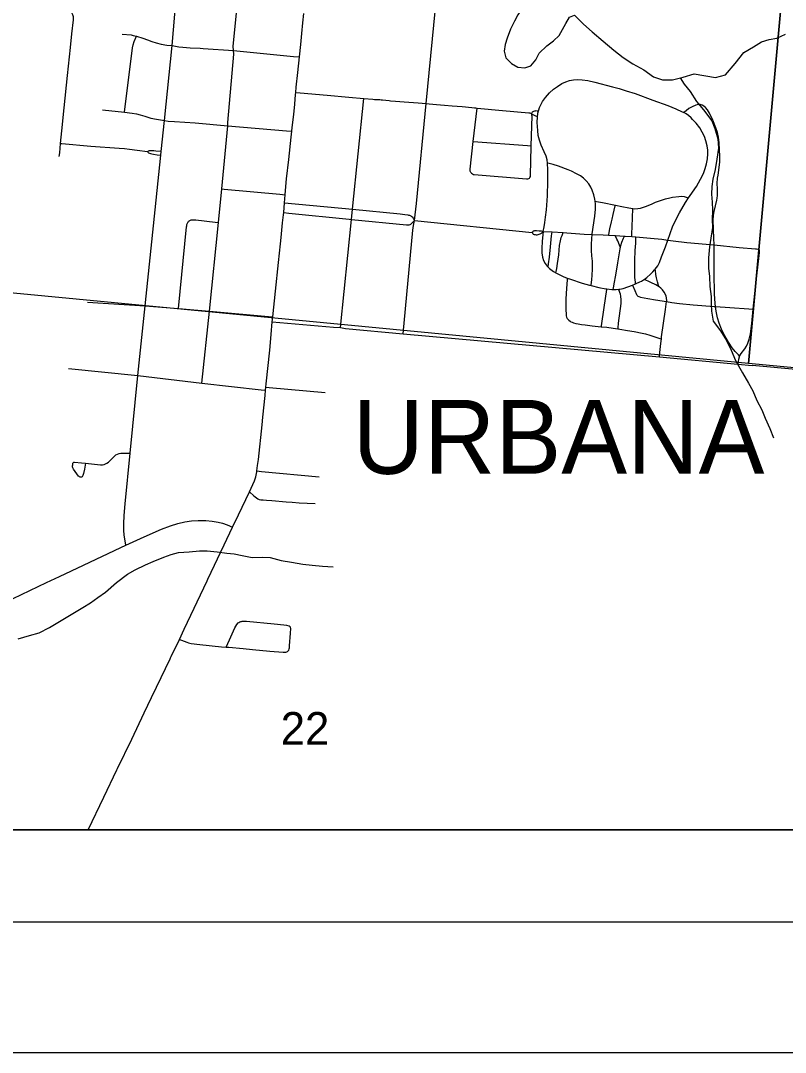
# Model space of a CAD drawing. Extents: x 0 to 1067, y 0 to 440.
# Drawn here: x 348.6 to 407.4, y 0 to 79.3 of the extents above; entities that cross this region are included whole.
import ezdxf

# ---------------------------------------------------------------- set-up
doc = ezdxf.new("R2010")
doc.units = 0
for name, color, linetype in [('GM_X_City_Street', 7, 'Continuous'), ('GM_X_Corporation_Text', 7, 'Continuous'), ('GM_X_County_Road', 7, 'Continuous'), ('GM_X_Minor_Lake', 7, 'Continuous'), ('GM_X_Minor_River', 7, 'Continuous'), ('GM_X_Section', 7, 'Continuous'), ('GM_X_Section_Text', 7, 'Continuous'), ('GM_X_State_Route', 7, 'Continuous'), ('GM_X_Township_Road', 7, 'Continuous'), ('GM_X_US_Route', 7, 'Continuous'), ('SH_Border', 7, 'Continuous'), ('SH_Cut_Line', 7, 'Continuous'), ('SH_Text', 7, 'Continuous')]:
    doc.layers.add(name, color=color, linetype=linetype)

msp = doc.modelspace()

# ---------------------------------------------------------------- linework, layer by layer
at = {"layer": 'GM_X_City_Street'}
msp.add_line((378.916, 63.947), (387.965, 63.013), dxfattribs=at)
for points in [[(356.72, 38.986), (356.67, 39.31), (356.602, 39.757), (356.574, 40.132), (356.57, 40.62), (356.597, 41.256), (356.665, 42.15), (357.064, 46.062), (357.654, 52.017), (358.204, 57.378), (359.065, 65.508), (359.418, 68.965), (359.447, 69.253), (359.69, 71.632), (360.295, 77.38), (360.775, 83.124), (361.325, 89.002), (361.731, 93.349), (361.93, 95.454), (362.175, 97.883)], [(378.054, 55.224), (378.793, 63.202), (378.841, 63.548), (378.916, 63.947), (379.058, 65.248), (379.804, 72.937), (380.524, 80.263), (380.554, 80.42), (380.613, 80.568), (380.663, 80.734), (380.741, 81.038), (380.771, 81.286), (381.008, 84.492), (381.209, 87.219), (381.601, 91.398), (381.638, 91.648), (382.07, 96.108)], [(362.578, 51.447), (363.155, 56.977), (363.837, 63.788), (364.105, 66.378), (364.558, 71.21), (364.558, 71.477), (365.022, 76.735), (365.006, 77.003), (364.985, 77.347), (365.508, 82.695)], [(351.608, 68.858), (351.639, 69.155), (351.704, 69.855), (351.796, 70.827), (351.979, 72.608), (352.239, 75.094), (352.462, 77.247), (352.57, 78.283), (352.692, 79.362), (352.705, 79.598), (352.66, 79.755), (352.571, 79.892), (352.449, 80), (352.308, 80.077), (352.091, 80.139), (351.9, 80.173), (351.285, 80.275), (350.649, 80.395), (350.056, 80.493), (349.646, 80.54), (349.209, 80.573), (348.872, 80.578), (348.561, 80.566)], [(356.454, 78.273), (357.123, 78.202), (357.295, 78.163), (357.542, 78.099), (358.02, 77.958), (358.39, 77.837), (358.716, 77.704), (359.066, 77.586), (359.451, 77.487), (359.87, 77.423), (360.295, 77.38), (360.806, 77.295), (361.115, 77.257), (361.658, 77.219), (362.435, 77.176), (362.662, 77.166), (365.006, 77.003), (369.625, 76.555), (370.063, 76.512)], [(356.623, 72.268), (357.244, 77.225), (357.293, 77.452), (357.362, 77.688), (357.542, 78.099)], [(388.796, 63.101), (388.886, 63.442), (388.94, 63.79), (388.987, 64.187), (389.062, 64.761), (389.126, 65.84), (389.152, 66.957), (389.158, 67.888), (389.15, 68.298), (389.143, 68.346), (389.108, 68.593), (389.031, 68.88), (388.887, 69.225), (388.657, 69.734), (388.52, 70.12), (388.432, 70.482), (388.383, 70.851), (388.35, 71.484), (388.352, 71.636), (388.357, 71.757), (388.367, 71.897), (388.372, 71.96), (388.387, 72.089), (388.407, 72.194), (388.451, 72.368), (388.474, 72.459), (388.535, 72.631), (388.598, 72.789), (388.762, 73.082), (388.98, 73.384), (389.301, 73.747), (389.601, 74.027), (389.898, 74.251), (390.25, 74.461), (390.555, 74.601), (390.838, 74.695), (391.13, 74.751), (391.427, 74.772), (391.799, 74.753), (392.242, 74.691), (392.788, 74.57), (394.122, 74.221), (394.647, 74.08), (395.19, 73.918), (395.867, 73.691), (397.233, 73.192), (398.394, 72.786), (399.014, 72.532), (399.484, 72.306), (399.622, 72.231)], [(369.79, 73.79), (370.116, 73.761), (372.201, 73.577), (373.87, 73.428), (375.009, 73.326), (375.721, 73.263), (375.831, 73.253), (376.038, 73.247), (376.179, 73.237), (376.25, 73.231), (376.358, 73.221), (376.466, 73.21), (376.968, 73.156), (377.076, 73.146), (377.442, 73.115), (378.107, 73.059), (379.184, 72.982), (379.804, 72.937), (380.038, 72.921), (380.594, 72.866), (381.224, 72.806), (381.816, 72.764), (382.587, 72.7), (383.319, 72.634), (383.533, 72.612), (383.631, 72.594), (383.723, 72.588), (385.671, 72.4), (387.708, 72.228), (387.777, 72.218), (387.832, 72.202), (387.871, 72.174), (387.905, 72.134)], [(373.228, 55.707), (374.059, 64.023), (374.137, 64.808), (375.009, 73.326)], [(354.932, 72.443), (356.623, 72.268), (357.216, 72.201), (357.545, 72.142), (357.834, 72.071), (358.191, 71.966), (358.656, 71.819), (359.087, 71.72), (359.69, 71.632), (359.968, 71.579), (360.472, 71.538), (362.058, 71.454), (364.558, 71.21), (369.081, 70.833), (369.492, 70.799)], [(383.239, 67.641), (383.212, 67.693), (383.197, 67.744), (383.192, 67.798), (383.194, 67.892), (383.427, 70.006), (383.723, 72.588)], [(387.905, 72.134), (387.938, 72.208), (387.967, 72.255), (387.994, 72.287), (388.041, 72.318), (388.094, 72.341), (388.155, 72.363), (388.222, 72.378), (388.273, 72.384), (388.344, 72.382), (388.4, 72.376), (388.451, 72.368)], [(388.796, 63.101), (388.718, 62.364), (388.694, 61.785), (388.706, 61.449), (388.758, 61.118), (388.836, 60.87), (388.951, 60.637), (389.108, 60.429), (389.193, 60.346), (389.295, 60.248), (389.598, 60.03), (389.784, 59.922), (389.984, 59.805), (390.353, 59.627), (390.656, 59.516), (390.912, 59.421), (391.795, 59.126), (392.361, 58.972), (392.499, 58.939), (393.083, 58.798), (393.632, 58.695), (393.709, 58.687), (394.077, 58.65), (394.178, 58.648), (394.411, 58.643), (394.619, 58.661), (394.707, 58.668), (394.961, 58.727), (395.666, 58.981), (395.905, 59.071), (395.96, 59.092), (396.236, 59.215), (396.375, 59.289), (396.504, 59.373), (396.559, 59.412), (396.777, 59.567), (397.053, 59.817), (397.232, 59.991), (397.372, 60.141), (397.426, 60.209), (397.511, 60.316), (397.606, 60.469), (397.735, 60.717), (397.906, 61.155), (398.213, 61.911), (398.396, 62.441), (398.565, 62.932), (398.75, 63.459), (398.966, 63.933), (399.277, 64.527), (399.75, 65.329), (399.982, 65.678), (400.1, 65.856), (400.581, 66.565), (400.903, 67.11), (401.119, 67.544), (401.264, 67.927), (401.361, 68.286), (401.428, 68.691), (401.458, 69.062), (401.451, 69.36), (401.409, 69.692), (401.321, 70.054), (401.195, 70.405), (401.034, 70.74), (400.838, 71.057), (400.567, 71.413), (400.291, 71.716), (400.168, 71.834), (399.982, 72.007), (399.785, 72.143), (399.622, 72.231)], [(403.908, 53.52), (403.817, 53.611), (403.721, 53.706), (403.571, 53.877), (403.338, 54.165), (403.045, 54.598), (402.766, 55.084), (402.52, 55.587), (402.339, 56.037), (402.206, 56.465), (402.094, 56.975), (402.049, 57.334), (402.02, 57.568), (401.978, 58.314), (401.959, 59.882), (401.961, 61.204), (401.956, 62.062), (401.954, 62.106), (401.934, 62.546), (401.874, 63.964), (401.892, 64.335), (401.939, 64.629), (402.049, 65.062), (402.154, 65.497), (402.184, 65.67), (402.205, 65.86), (402.214, 66.051), (402.197, 66.386), (402.189, 66.795), (402.211, 67.204), (402.245, 67.432), (402.373, 68.423), (402.391, 68.868), (402.344, 69.911), (402.291, 70.354), (402.207, 70.717), (402.087, 71.069), (401.835, 71.65), (401.58, 72.19), (401.426, 72.446), (401.287, 72.621), (401.146, 72.742), (401.017, 72.812), (400.874, 72.849), (400.726, 72.852), (400.545, 72.812), (400.253, 72.678), (400.014, 72.543), (399.805, 72.38), (399.622, 72.231)], [(387.789, 67.248), (387.821, 67.32), (387.836, 67.419), (387.886, 69.638), (387.887, 69.691), (387.955, 71.966), (387.94, 72.05), (387.928, 72.09), (387.905, 72.134)], [(387.905, 72.134), (388.02, 72.077), (388.115, 72.032), (388.171, 72.008), (388.222, 71.992), (388.3, 71.972), (388.372, 71.96)], [(351.704, 69.855), (351.807, 69.847), (354.036, 69.663), (356.213, 69.505), (356.618, 69.471), (357.012, 69.426), (357.595, 69.349), (358.401, 69.246)], [(383.427, 70.006), (387.599, 69.711), (387.887, 69.691)], [(358.401, 69.246), (358.47, 69.3), (358.548, 69.324), (358.65, 69.329), (358.762, 69.324), (358.868, 69.316), (359.043, 69.3), (359.383, 69.26), (359.447, 69.253)], [(358.401, 69.246), (358.424, 69.196), (358.473, 69.145), (358.537, 69.106), (358.618, 69.08), (358.725, 69.058), (358.857, 69.037), (359.142, 69), (359.36, 68.973), (359.418, 68.965)], [(392.499, 58.939), (392.529, 59.214), (392.545, 59.362), (392.608, 60.178), (392.598, 60.81), (392.551, 61.237), (392.531, 61.625), (392.531, 62.097), (392.544, 62.554), (392.561, 62.87), (392.564, 62.925), (392.765, 64.275), (392.815, 64.801), (392.817, 65.216), (392.797, 65.415), (392.78, 65.587), (392.7, 65.912), (392.572, 66.261), (392.463, 66.497), (392.308, 66.751), (392.122, 66.982), (391.906, 67.187), (391.668, 67.365), (391.377, 67.532), (390.974, 67.723), (390.734, 67.824), (389.976, 68.13), (389.568, 68.252), (389.262, 68.32), (389.143, 68.346)], [(383.239, 67.641), (383.261, 67.609), (383.291, 67.582), (383.377, 67.523), (383.437, 67.488), (383.506, 67.473), (387.527, 67.143), (387.633, 67.153), (387.702, 67.171), (387.757, 67.202), (387.789, 67.248)], [(364.105, 66.378), (364.275, 66.362), (368.573, 65.963), (368.975, 65.925)], [(368.922, 65.31), (374.137, 64.808), (377.822, 64.449), (378.162, 64.41), (378.394, 64.371), (378.462, 64.359), (378.522, 64.342), (378.578, 64.322), (378.63, 64.297), (378.687, 64.258), (378.729, 64.218), (378.808, 64.12), (378.916, 63.947)], [(392.797, 65.415), (392.909, 65.395), (393.364, 65.316), (394.356, 65.112), (394.839, 65.013), (395.4, 64.902), (395.691, 64.863), (395.845, 64.842), (396.072, 64.86), (396.286, 64.901), (396.68, 65.017), (397.127, 65.204), (397.429, 65.345), (397.815, 65.483), (398.209, 65.6), (398.535, 65.677), (398.754, 65.722), (399.232, 65.797), (399.417, 65.804), (399.638, 65.778), (399.872, 65.71), (399.982, 65.678)], [(393.838, 62.811), (393.85, 62.873), (393.931, 63.288), (394.054, 63.83), (394.097, 64.049), (394.178, 64.413), (394.346, 65.072), (394.356, 65.112)], [(368.858, 64.556), (369.265, 64.515), (373.886, 64.04), (374.059, 64.023), (378.29, 63.602), (378.433, 63.602), (378.507, 63.612), (378.576, 63.631), (378.625, 63.666), (378.675, 63.711), (378.916, 63.947)], [(395.619, 62.705), (395.627, 63.052), (395.634, 63.34), (395.655, 63.699), (395.665, 63.917), (395.683, 64.243), (395.689, 64.749), (395.691, 64.863)], [(360.768, 57.185), (361.389, 63.443), (361.404, 63.536), (361.421, 63.626), (361.438, 63.679), (361.459, 63.731), (361.485, 63.778), (361.517, 63.826), (361.557, 63.869), (361.595, 63.905), (361.643, 63.935), (361.69, 63.963), (361.744, 63.982), (361.797, 63.995), (361.857, 64.002), (361.908, 64.002), (362.093, 63.985), (363.58, 63.817), (363.837, 63.788)], [(387.965, 63.013), (387.992, 63.066), (388.021, 63.103), (388.057, 63.136), (388.106, 63.158), (388.169, 63.166), (388.298, 63.168), (388.496, 63.155), (388.653, 63.135), (388.796, 63.101)], [(387.965, 63.013), (388.004, 62.942), (388.042, 62.9), (388.114, 62.868), (388.183, 62.855), (388.257, 62.848), (388.343, 62.847), (388.428, 62.855), (388.5, 62.88), (388.563, 62.912), (388.621, 62.941), (388.673, 62.978), (388.796, 63.101)], [(388.796, 63.101), (389.489, 63.066), (390.35, 63.006), (390.615, 62.987), (391.953, 62.896), (392.561, 62.87), (393.405, 62.834), (393.838, 62.811), (394.339, 62.785), (395.058, 62.747), (395.116, 62.744), (395.619, 62.705), (395.935, 62.68), (397.049, 62.595), (397.937, 62.51), (398.396, 62.441), (398.804, 62.38), (399.837, 62.261), (401.914, 62.066), (401.956, 62.062), (403.88, 61.872), (405.114, 61.763), (405.211, 61.752), (405.306, 61.735), (405.357, 61.717), (405.394, 61.698), (405.432, 61.65)], [(389.193, 60.346), (389.227, 60.612), (389.29, 61.115), (389.376, 61.913), (389.456, 62.772), (389.489, 63.066)], [(389.784, 59.922), (389.844, 60.24), (389.917, 60.637), (389.996, 61.304), (390.063, 62.011), (390.126, 62.379), (390.199, 62.63), (390.266, 62.797), (390.35, 63.006)], [(394.178, 58.648), (394.226, 58.901), (394.259, 59.073), (394.382, 59.743), (394.548, 60.691), (394.669, 61.466), (394.715, 61.761), (394.743, 61.892), (394.707, 61.976), (394.596, 62.243), (394.537, 62.378), (394.474, 62.506), (394.364, 62.734), (394.339, 62.785)], [(394.743, 61.892), (394.77, 62.016), (394.848, 62.264), (394.981, 62.572), (395.058, 62.747)], [(395.905, 59.071), (395.892, 59.192), (395.872, 59.382), (395.856, 59.57), (395.851, 59.977), (395.852, 60.531), (395.857, 60.863), (395.887, 61.634), (395.92, 62.191), (395.933, 62.621), (395.935, 62.68)], [(403.779, 52.905), (403.81, 53.085), (403.844, 53.283), (403.885, 53.474), (403.908, 53.52), (403.946, 53.597), (404.019, 53.716), (404.309, 54.083), (404.43, 54.27), (404.545, 54.503), (404.651, 54.819), (404.733, 55.22), (404.837, 56.033), (404.952, 57.115), (405.132, 58.809), (405.387, 61.031), (405.431, 61.475), (405.44, 61.562), (405.432, 61.65)], [(390.656, 59.516), (390.646, 59.382), (390.594, 58.713), (390.542, 57.929), (390.543, 57.467), (390.543, 57.055), (390.561, 56.767), (390.574, 56.608), (390.599, 56.518), (390.651, 56.42), (390.711, 56.347), (390.775, 56.282), (390.869, 56.205), (390.925, 56.162), (391.032, 56.115), (391.144, 56.073), (391.315, 56.025), (391.504, 55.991), (391.752, 55.952), (392.036, 55.914), (392.579, 55.848), (393.27, 55.776), (393.686, 55.734), (394.173, 55.675), (394.551, 55.62), (394.685, 55.601), (395.282, 55.498), (395.79, 55.402), (396.411, 55.284), (396.679, 55.219), (396.997, 55.129), (397.314, 55.026), (397.785, 54.876), (397.891, 54.843)], [(397.712, 58.833), (397.679, 58.94), (397.595, 59.216), (397.558, 59.335), (397.508, 59.534), (397.47, 59.785), (397.438, 60.089), (397.426, 60.209)], [(393.27, 55.776), (393.28, 55.847), (393.483, 57.252), (393.702, 58.641), (393.709, 58.687)], [(395.666, 58.981), (395.839, 58.567), (395.969, 58.258), (395.994, 58.216), (396.034, 58.173), (396.092, 58.133), (396.157, 58.097), (396.292, 58.05), (396.844, 57.942), (397.435, 57.849), (398.294, 57.709), (398.702, 57.643), (399.278, 57.574), (400.322, 57.461), (401.012, 57.407), (401.942, 57.342), (402.049, 57.334), (403.148, 57.257), (404.625, 57.14), (404.952, 57.115)], [(397.736, 53.45), (397.747, 53.556), (397.797, 54.027), (397.847, 54.495), (397.891, 54.843), (397.91, 54.992), (398.212, 57.101), (398.294, 57.709), (398.298, 57.765), (398.292, 57.992), (398.259, 58.133), (398.218, 58.242), (398.112, 58.439), (397.979, 58.619), (397.85, 58.734), (397.712, 58.833), (397.47, 58.99), (397.371, 59.039), (397.178, 59.135), (397.037, 59.205), (396.929, 59.251), (396.688, 59.356), (396.559, 59.412)], [(394.551, 55.62), (394.56, 55.687), (394.606, 56.042), (394.792, 57.557), (394.809, 57.854), (394.78, 58.113), (394.736, 58.276), (394.633, 58.614), (394.619, 58.661)], [(353.786, 57.657), (358.204, 57.378), (360.768, 57.185), (363.155, 56.977), (367.695, 56.572), (368.018, 56.543)], [(367.974, 56.143), (372.696, 55.737), (373.228, 55.707), (373.604, 55.639), (378.054, 55.224), (397.736, 53.45), (403.779, 52.905), (404.864, 52.807)], [(352.317, 52.563), (357.654, 52.017), (362.578, 51.447), (367.122, 50.937), (367.469, 50.898)], [(367.493, 51.122), (367.738, 51.101), (372.059, 50.732)], [(353.619, 45.294), (353.536, 44.822), (353.466, 44.498), (353.411, 44.328), (353.388, 44.285), (353.362, 44.25), (353.327, 44.221), (353.272, 44.206), (353.219, 44.209), (353.171, 44.228), (353.127, 44.263), (353.091, 44.3), (352.697, 44.825), (352.658, 44.921), (352.635, 45.013), (352.631, 45.076), (352.639, 45.15), (352.662, 45.286), (352.689, 45.332), (352.726, 45.362), (352.774, 45.372), (353.327, 45.324), (353.619, 45.294), (354.774, 45.172), (354.933, 45.169), (355.052, 45.186), (355.167, 45.225), (355.275, 45.281), (355.4, 45.378), (355.816, 45.81), (355.951, 45.924), (356.072, 45.99), (356.203, 46.033), (356.342, 46.053), (356.56, 46.056), (357.064, 46.062)], [(366.791, 44.688), (367.157, 44.654), (371.586, 44.25)], [(366.22, 43.077), (366.564, 42.787), (366.769, 42.614), (366.862, 42.545), (366.966, 42.506), (367.094, 42.481), (367.279, 42.462), (367.535, 42.442), (367.96, 42.412), (369.049, 42.323), (369.498, 42.289), (370.056, 42.239), (371.284, 42.19)]]:
    msp.add_lwpolyline(points, dxfattribs=at)
at = {"layer": 'GM_X_County_Road'}
msp.add_lwpolyline([(434.558, 50.033), (416.36, 51.756), (404.864, 52.807)], dxfattribs=at)
at = {"layer": 'GM_X_Minor_Lake'}
msp.add_lwpolyline([(387.427, 80.598), (387.207, 80.309), (386.862, 79.743), (386.608, 79.267), (386.285, 78.655), (386.03, 77.952), (385.889, 77.476), (385.794, 76.953), (385.927, 76.452), (386.377, 76.016), (386.851, 75.739), (387.396, 75.666), (387.851, 75.822), (388.241, 76.297), (388.494, 76.795), (389.089, 77.359), (389.592, 77.742), (390.027, 78.171), (390.28, 78.624), (390.556, 79.077), (390.833, 79.575), (391.22, 79.731)], dxfattribs=at)
at = {"layer": 'GM_X_Minor_River'}
for points in [[(391.22, 79.731), (391.895, 79.044), (392.571, 78.447), (393.405, 77.735), (394.24, 77.046), (394.961, 76.472), (395.706, 75.988), (396.543, 75.526), (397.287, 74.975), (397.989, 74.741), (398.738, 74.758), (399.557, 74.956), (400.422, 75.223), (402.054, 74.937), (402.827, 75.136), (403.561, 76.017), (404.226, 76.854), (404.979, 77.28), (405.595, 77.662), (406.164, 77.862), (406.778, 77.948), (407.439, 78.262)], [(399.338, 74.903), (399.644, 74.433), (400.093, 73.86), (400.586, 73.083), (401.125, 72.442), (401.777, 71.595), (401.999, 71.002), (402.242, 70.226), (402.281, 69.498), (402.161, 68.657), (402.018, 67.862), (401.853, 67.112), (401.78, 66.544), (401.753, 65.953), (401.793, 65.338), (401.811, 64.724), (401.805, 64.019), (401.823, 63.404), (401.702, 62.586), (401.583, 61.905), (401.508, 61.063), (401.524, 60.29), (401.587, 59.63), (401.626, 58.878), (401.711, 58.104), (401.706, 57.536), (401.747, 56.966), (401.877, 56.215), (402.438, 55.46), (402.909, 54.728), (403.266, 53.974), (403.6, 53.175), (404.137, 52.238), (404.584, 51.438), (404.92, 50.844), (405.231, 50.114), (405.611, 49.383), (405.878, 48.744), (406.235, 47.945), (406.502, 47.237)], [(348.46, 31.795), (349.307, 32.031), (350.062, 32.246), (350.844, 32.666), (352.639, 33.73), (353.422, 34.195), (353.997, 34.55), (354.574, 34.973), (355.151, 35.373), (356.006, 36.111), (356.86, 36.757), (357.435, 37.089), (358.24, 37.485), (358.836, 37.726), (359.639, 38.054), (360.212, 38.272), (360.784, 38.422), (361.582, 38.477), (362.38, 38.555), (362.972, 38.544), (363.745, 38.463), (364.495, 38.382), (365.064, 38.327), (365.676, 38.202), (366.448, 38.03), (367.245, 38.062), (367.814, 38.029), (368.653, 37.81), (369.448, 37.682), (370.333, 37.531), (371.038, 37.45), (371.833, 37.369), (372.652, 37.309)]]:
    msp.add_lwpolyline(points, dxfattribs=at)
at = {"layer": 'GM_X_Section'}
for points in [[(410.18, 114.397), (404.583, 52.958), (342.16, 58.91), (348.264, 119.585)], [(410.18, 114.397), (470.491, 107.701), (464.499, 47.289), (404.583, 52.958)]]:
    msp.add_lwpolyline(points, close=True, dxfattribs=at)
at = {"layer": 'GM_X_State_Route'}
for points in [[(351.617, 36.571), (353.47, 37.441), (356.331, 38.807), (356.72, 38.986), (358.124, 39.635), (359.459, 40.208), (360.152, 40.472), (360.719, 40.646), (361.259, 40.772), (361.771, 40.846), (362.287, 40.882), (362.879, 40.879), (363.358, 40.839), (363.83, 40.757), (364.154, 40.673), (364.516, 40.547), (364.928, 40.357)], [(331.885, 29.321), (333.266, 29.173), (334.146, 29.104), (334.747, 29.103), (335.273, 29.143), (335.72, 29.217), (336.086, 29.311), (336.614, 29.509), (337.403, 29.856), (341.581, 31.845), (343.947, 32.952), (344.756, 33.324), (345.564, 33.697), (345.887, 33.846), (346.353, 34.07), (348.076, 34.896), (350.635, 36.11), (351.617, 36.571)]]:
    msp.add_lwpolyline(points, dxfattribs=at)
at = {"layer": 'GM_X_Township_Road'}
for points in [[(364.446, 31.152), (364.563, 31.426), (364.682, 31.701), (365.112, 32.622), (365.258, 32.9), (365.35, 33.004), (365.413, 33.054), (365.485, 33.092)], [(365.485, 33.092), (365.556, 33.116), (365.611, 33.128), (365.677, 33.138), (366.005, 33.132), (368.123, 32.945), (368.857, 32.87), (369.071, 32.837), (369.247, 32.795), (369.291, 32.773), (369.33, 32.743)], [(369.09, 30.781), (369.144, 30.804), (369.201, 30.857), (369.252, 30.923), (369.29, 31.012), (369.302, 31.094), (369.315, 31.241), (369.388, 32.212), (369.411, 32.574), (369.394, 32.637), (369.373, 32.686), (369.33, 32.743)], [(360.838, 31.743), (361.005, 31.677), (361.214, 31.596), (361.41, 31.518), (361.542, 31.468), (361.751, 31.416), (362.411, 31.344), (364.074, 31.181), (364.446, 31.152), (364.631, 31.137), (365.745, 31.034)], [(365.745, 31.034), (366.449, 30.97), (367.785, 30.85), (368.819, 30.765), (368.941, 30.765), (369.029, 30.771), (369.09, 30.781)], [(216.022, 17.107), (539, 17.107)]]:
    msp.add_lwpolyline(points, dxfattribs=at)
at = {"layer": 'GM_X_US_Route'}
msp.add_line((360.129, 30.26), (360.154, 30.313), dxfattribs=at)
for points in [[(367.974, 56.143), (368.018, 56.543), (368.236, 58.507), (368.469, 60.708), (368.622, 62.159), (368.66, 62.626), (368.777, 63.77), (368.843, 64.378), (368.858, 64.556), (368.922, 65.31), (368.975, 65.925), (369.028, 66.55), (369.086, 67.14), (369.252, 68.626), (369.445, 70.35), (369.492, 70.799), (369.523, 71.091), (369.634, 72.084), (369.712, 72.885), (369.777, 73.634), (369.79, 73.79), (369.823, 74.189), (369.934, 75.307), (370.063, 76.512), (370.164, 77.462), (370.248, 78.318), (370.322, 79.129), (370.396, 79.848)], [(366.22, 43.077), (366.49, 43.639), (366.607, 43.92), (366.705, 44.246), (366.782, 44.629), (366.791, 44.688), (366.857, 45.122), (366.914, 45.58), (367.198, 48.225), (367.26, 48.816), (367.427, 50.48), (367.469, 50.898), (367.493, 51.122), (367.521, 51.397), (367.784, 53.979), (367.886, 55.167), (367.974, 56.143)], [(364.928, 40.357), (365.376, 41.319), (366.22, 43.077)], [(360.154, 30.313), (360.214, 30.438), (360.838, 31.743), (361.211, 32.521), (362.978, 36.234), (363.04, 36.365), (364.28, 39.012), (364.928, 40.357)], [(356.043, 21.723), (356.095, 21.831), (357.181, 24.081), (358.133, 26.103), (358.7, 27.278), (359.093, 28.081), (360.129, 30.26)], [(353.82, 17.107), (355.027, 19.616), (356.043, 21.723)]]:
    msp.add_lwpolyline(points, dxfattribs=at)
at = {"layer": 'SH_Border'}
msp.add_lwpolyline([(30, 430), (670, 430), (670, 10), (30, 10)], close=True, dxfattribs=at)
at = {"layer": 'SH_Cut_Line'}
msp.add_lwpolyline([(0, 0), (680, 0), (680, 440), (0, 440)], close=True, dxfattribs=at)
at = {"layer": 'SH_Text'}
msp.add_lwpolyline([(131, 425.107), (539, 425.107), (539, 17.107), (131, 17.107)], close=True, dxfattribs=at)

# ---------------------------------------------------------------- texts
at = {"layer": 'GM_X_Corporation_Text'}
msp.add_text('URBANA', height=5.6818, rotation=0.00001, dxfattribs=at).set_placement((374.153, 44.469))
at = {"layer": 'GM_X_Section_Text'}
msp.add_text('22', height=2.5114, rotation=0.00001, dxfattribs=at).set_placement((368.629, 23.645))

doc.saveas('drawing.dxf')
